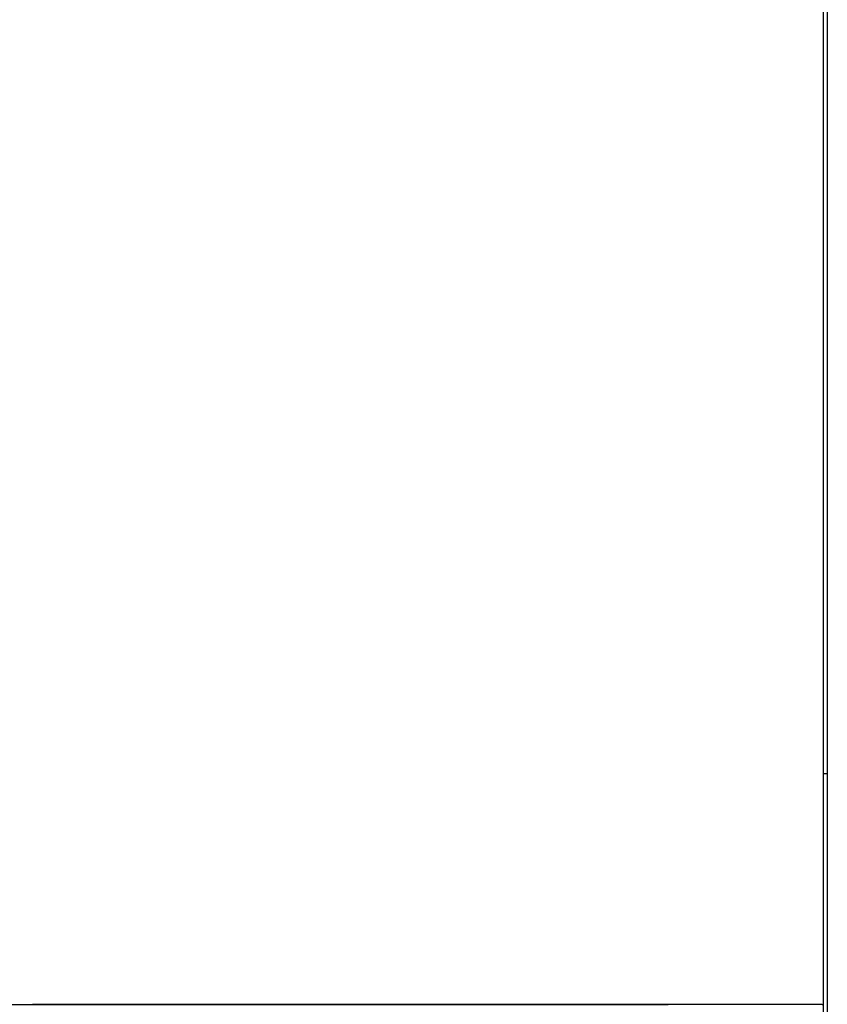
# Model space of a CAD drawing. Extents: x 1107 to 4046, y 937 to 3355.
# Tile 284 of 656: x 1164 to 1257, y 1859 to 1972. Entities that reach past the tile are written whole.
import ezdxf

# ---------------------------------------------------------------- set-up
doc = ezdxf.new("R2010")
doc.units = 0
doc.layers.add('KF_VIDA_L___C_RIGHT', color=7, linetype='CONTINUOUS')

# ---------------------------------------------------------------- blocks, each defined once
blk = doc.blocks.new('KF_VIDA_L___C_RIGHT')
at = {"layer": 'KF_VIDA_L___C_RIGHT'}
for p, q in [((-330, 910.75), (-330, 164.25)), ((-330.4304, 170), (-330.4304, 905)), ((-330, 196.5), (-330.4304, 196.5)), ((-460.8, 170), (-348.3, 170)), ((-348.3, 170), (-421.3917, 170)), ((-330.6035, 170), (-348.3, 170)), ((-330.6043, 170), (-348.3, 170)), ((-330.6035, 170), (-330.4298, 170)), ((-330.4298, 167), (-330.4298, 170))]:
    blk.add_line(p, q, dxfattribs=at)

msp = doc.modelspace()

# ---------------------------------------------------------------- block references
at = {"layer": 'KF_VIDA_L___C_RIGHT'}
msp.add_blockref('KF_VIDA_L___C_RIGHT', (1586.71, 1689.21), dxfattribs=at)

doc.saveas('drawing.dxf')
